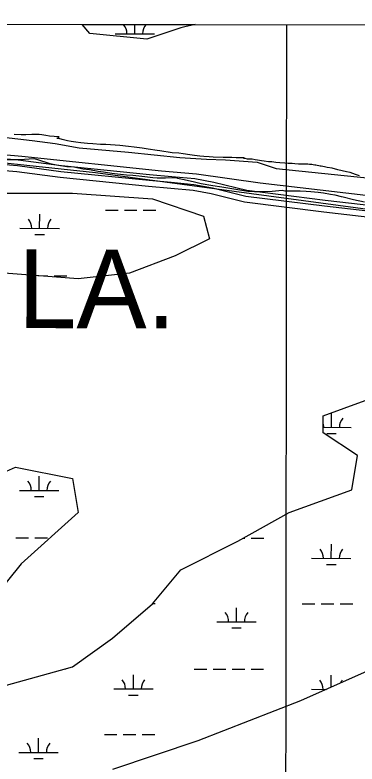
# Model space of a CAD drawing. Extents: x 3219052 to 3256913, y 800770 to 826146.
# Drawn here: x 3243498 to 3244367, y 822468 to 824370 of the extents above; entities that cross this region are included whole.
import ezdxf

# ---------------------------------------------------------------- set-up
doc = ezdxf.new("R2010")
doc.units = 0
for name, color, linetype in [('V-GRID-FRAM', 7, 'Continuous'), ('V-GRID-MAJR', 7, 'Continuous'), ('V-ROAD-CNTR', 7, 'Continuous'), ('V-SITE-VEGE', 7, 'Continuous'), ('V-TOPO-GNAM-IDEN', 7, 'Continuous'), ('V-TOPO-SHOR', 7, 'Continuous'), ('V-WETL-SWMP', 7, 'Continuous')]:
    doc.layers.add(name, color=color, linetype=linetype)

msp = doc.modelspace()

# ---------------------------------------------------------------- linework, layer by layer
at = {"layer": 'V-GRID-FRAM'}
msp.add_lwpolyline([(3223248.62, 824370.115), (3254658.455, 824333.567), (3254645.2290000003, 806146.92), (3223219.523, 806183.487), (3223248.62, 824370.115)], dxfattribs=at)
at = {"layer": 'V-GRID-MAJR'}
msp.add_spline([(3244169.992, 806159.109), (3244176.161, 812218.238), (3244182.3340000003, 818280.452), (3244188.506, 824342.7050000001), (3244188.509, 824345.75)], degree=3, dxfattribs=at)
at = {"layer": 'V-ROAD-CNTR'}
for points in [[(3244509.1229446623, 823873.772225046), (3244286.34439022, 823899.312173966), (3244087.098788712, 823924.276124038), (3244003.287956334, 823945.0750824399), (3243955.0740527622, 823953.897064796), (3243896.758169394, 823959.5700534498), (3243840.369282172, 823964.5110435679), (3243616.4627299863, 823987.1789982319), (3243506.15095061, 824001.8819688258), (3243302.1043587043, 824018.9309347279), (3243048.825865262, 824040.2998919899), (3242761.3114402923, 824068.106836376)], [(3244508.6589455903, 823843.6292853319), (3244282.770397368, 823869.5262335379), (3244081.6027997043, 823894.73018313), (3243996.9699689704, 823915.733141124), (3243950.914061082, 823924.1611242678), (3243893.996174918, 823929.698113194), (3243837.5492878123, 823934.643103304), (3243612.968736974, 823957.3790578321), (3243502.918957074, 823972.0480284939), (3243299.594363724, 823989.0369945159), (3243046.1198706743, 824010.421951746), (3242755.179452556, 824038.5598954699)], [(3245552.718857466, 823754.698463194), (3245235.534491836, 823780.4024117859), (3244746.312470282, 823831.4823096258), (3244284.557393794, 823884.4192037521), (3244084.3507942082, 823909.503153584), (3244000.1289626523, 823930.4041117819), (3243952.994056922, 823939.029094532), (3243895.3771721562, 823944.634083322), (3243838.9592849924, 823949.577073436), (3243614.71573348, 823972.2790280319), (3243504.5349538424, 823986.9649986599), (3243300.8493612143, 824003.983964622)]]:
    msp.add_lwpolyline(points, dxfattribs=at)
at = {"layer": 'V-SITE-VEGE'}
for p, q in [((3241916.0973033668, 824348.3938110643), (3245723.0278929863, 824343.9641252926)), ((3243513.91, 824065.9730000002), (3243496.2260000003, 824066.5260000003)), ((3243526.039, 824065.9390000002), (3243513.91, 824065.9730000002)), ((3243541.2, 824066.402), (3243526.039, 824065.9390000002)), ((3243559.896, 824066.35), (3243541.2, 824066.402)), ((3243566.97, 824065.8240000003), (3243559.896, 824066.35)), ((3243577.073, 824064.282), (3243566.97, 824065.8240000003)), ((3243585.6580000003, 824062.7420000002), (3243577.073, 824064.282)), ((3243598.288, 824061.189), (3243585.6580000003, 824062.742)), ((3243606.369, 824060.6610000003), (3243598.288, 824061.1890000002)), ((3243610.412, 824060.6510000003), (3243606.369, 824060.6610000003)), ((3243607.879, 824057.6280000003), (3243610.412, 824060.6510000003)), ((3243604.846, 824057.128), (3243607.879, 824057.6279999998)), ((3243609.3880000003, 824056.1040000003), (3243604.846, 824057.1280000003)), ((3243618.477, 824053.552), (3243609.3880000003, 824056.1040000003)), ((3243631.609, 824050.484), (3243618.477, 824053.552)), ((3243641.2060000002, 824048.9420000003), (3243631.609, 824050.484)), ((3243652.822, 824046.8880000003), (3243641.2060000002, 824048.9420000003)), ((3243665.9560000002, 824045.336), (3243652.822, 824046.888)), ((3243682.627, 824043.7730000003), (3243665.9560000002, 824045.336)), ((3243695.764, 824043.23), (3243682.627, 824043.7730000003)), ((3243715.972, 824041.6600000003), (3243695.764, 824043.2300000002)), ((3243729.11, 824041.117), (3243715.972, 824041.6600000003)), ((3243764.475, 824038.4910000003), (3243729.11, 824041.117)), ((3243786.702, 824036.4090000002), (3243764.475, 824038.4910000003)), ((3243800.847, 824034.3480000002), (3243786.702, 824036.4090000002)), ((3243821.559, 824032.2700000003), (3243800.847, 824034.3480000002)), ((3243836.714, 824029.699), (3243821.559, 824032.27)), ((3243859.441, 824026.0990000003), (3243836.714, 824029.699)), ((3243866.514, 824025.5750000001), (3243859.441, 824026.0990000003)), ((3243897.83, 824020.434), (3243866.514, 824025.5750000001)), ((3243914.501, 824018.872), (3243897.83, 824020.434)), ((3243925.614, 824017.3230000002), (3243914.501, 824018.872)), ((3243942.79, 824015.2550000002), (3243925.614, 824017.3230000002)), ((3243954.4080000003, 824013.706), (3243942.79, 824015.255)), ((3243968.046, 824011.6460000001), (3243954.4080000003, 824013.706)), ((3243978.153, 824011.1140000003), (3243968.046, 824011.6460000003)), ((3243991.287, 824010.0670000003), (3243978.153, 824011.1140000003)), ((3244001.392, 824009.533), (3243991.287, 824010.0670000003)), ((3244027.1580000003, 824007.9430000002), (3244001.392, 824009.5330000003)), ((3244048.887, 824007.8840000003), (3244027.1580000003, 824007.9430000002)), ((3244060.003, 824007.3470000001), (3244048.887, 824007.8840000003)), ((3244080.215, 824007.2920000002), (3244060.003, 824007.3470000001)), ((3244078.6950000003, 824005.7810000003), (3244080.215, 824007.2920000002)), ((3244082.738, 824005.7660000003), (3244078.6950000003, 824005.7810000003)), ((3244088.798, 824004.237), (3244082.738, 824005.7660000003)), ((3244095.872, 824003.7120000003), (3244088.798, 824004.237)), ((3244100.419, 824003.7000000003), (3244095.872, 824003.7120000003)), ((3244107.994, 824002.162), (3244100.419, 824003.7000000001)), ((3244114.56, 824001.132), (3244107.994, 824002.162)), ((3244124.665, 824000.093), (3244114.56, 824001.132)), ((3244131.231, 823999.0650000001), (3244124.665, 824000.093)), ((3244142.341, 823997.5170000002), (3244131.231, 823999.0650000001)), ((3244150.932, 823996.9890000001), (3244142.341, 823997.517)), ((3244161.0330000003, 823995.4440000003), (3244150.932, 823996.9890000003)), ((3244170.634, 823994.912), (3244161.0330000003, 823995.4440000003)), ((3244183.264, 823993.865), (3244170.634, 823994.912)), ((3244191.8540000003, 823993.3370000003), (3244183.264, 823993.865)), ((3244202.464, 823993.3080000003), (3244191.8540000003, 823993.3370000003)), ((3244209.0300000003, 823992.2780000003), (3244202.464, 823993.3080000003)), ((3244218.125, 823991.748), (3244209.0300000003, 823992.278)), ((3244223.18, 823991.733), (3244218.125, 823991.748)), ((3244230.252, 823991.2090000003), (3244223.18, 823991.7330000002)), ((3244242.38, 823991.1740000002), (3244230.252, 823991.2090000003)), ((3244245.915, 823990.1540000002), (3244242.38, 823991.1740000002)), ((3244252.483, 823990.1360000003), (3244245.915, 823990.1540000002)), ((3244255.514, 823989.622), (3244252.483, 823990.1360000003)), ((3244259.552, 823988.6), (3244255.514, 823989.622)), ((3244262.079, 823988.594), (3244259.552, 823988.6)), ((3244273.19, 823986.0360000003), (3244262.079, 823988.594)), ((3244276.223, 823986.0260000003), (3244273.19, 823986.0360000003)), ((3244284.808, 823984.488), (3244276.223, 823986.0260000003)), ((3244291.372, 823982.9540000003), (3244284.808, 823984.488)), ((3244304.002, 823980.9000000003), (3244291.372, 823982.9540000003)), ((3244318.139, 823977.318), (3244304.002, 823980.9)), ((3244339.8540000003, 823972.206), (3244318.139, 823977.318)), ((3244349.449, 823970.1580000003), (3244339.8540000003, 823972.2060000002)), ((3244363.079, 823965.0660000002), (3244349.449, 823970.1580000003)), ((3244373.1750000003, 823961.503), (3244363.079, 823965.066))]:
    msp.add_line(p, q, dxfattribs=at)
msp.add_lwpolyline([(3243467.247, 824003.444), (3243501.61, 824003.348), (3243522.33, 824004.3), (3243546.586, 824005.748), (3243552.648, 824004.214), (3243586.9790000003, 823993.001), (3243604.151, 823989.417), (3243630.417, 823985.301), (3243647.593, 823984.2440000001), (3243671.838, 823979.628), (3243687.497, 823977.561), (3243709.72, 823973.963), (3243723.357, 823971.905), (3243744.069, 823968.814), (3243758.716, 823966.752), (3243781.955, 823964.161), (3243797.616, 823963.612), (3243812.773, 823962.054), (3243828.432, 823959.987), (3243848.132, 823957.9130000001), (3243859.754, 823956.868), (3243880.472, 823956.811), (3243896.645, 823957.778), (3243906.751, 823957.7490000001), (3243911.296, 823956.219), (3243923.414, 823953.153), (3243950.687, 823947.519), (3243971.39, 823942.409), (3244001.1890000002, 823936.767), (3244023.414, 823933.6730000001), (3244054.2260000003, 823929.0380000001), (3244089.5810000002, 823922.878), (3244106.253, 823921.821), (3244122.424, 823921.7760000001), (3244151.231, 823923.209), (3244176.504, 823925.161), (3244184.079, 823923.623), (3244222.989, 823923.517), (3244237.6410000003, 823922.464), (3244249.261, 823921.925), (3244267.953, 823920.359), (3244281.593, 823918.2980000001), (3244299.775, 823915.216), (3244310.8850000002, 823913.164), (3244327.046, 823909.582), (3244332.097, 823908.052), (3244358.3540000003, 823901.409), (3244385.625, 823895.774)], dxfattribs=at)
at = {"layer": 'V-TOPO-SHOR'}
for points in [[(3245401.892, 823794.4720000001), (3245113.786502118, 823832.8645887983), (3244935.4245489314, 823847.9512915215), (3244810.396522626, 823862.9262111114), (3244120.8994224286, 823943.4530225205), (3243959.104795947, 823965.8614376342), (3243870.8433698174, 823973.4028617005), (3243515.9739827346, 824010.9288162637), (3243240.158953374, 824035.4153169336), (3243017.670141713, 824056.1118326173), (3242859.5498624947, 824076.6734376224), (3242830.128102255, 824078.5742120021), (3242811.7216746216, 824071.2563542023), (3242785.989680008, 824078.6667221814), (3242762.09293173, 824084.2341346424), (3242401.706241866, 824121.7716529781), (3242157.1636374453, 824149.8708274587), (3242056.036214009, 824161.1174355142), (3241851.9653937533, 824194.649111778), (3241743.477712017, 824204.0720372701), (3241641.34, 824216.422)], [(3241743.873, 824164.482), (3241948.5735794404, 824133.1254808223), (3242325.5506265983, 824088.8273062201), (3242753.2868593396, 824044.4227449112), (3243289.8231716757, 824014.2928365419), (3243703.0567799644, 823969.9186714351), (3244802.9553179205, 823822.481409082), (3245356.4052046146, 823764.3090485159), (3245413.4019149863, 823756.8331524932)], [(3243220.040626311, 824088.7916443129), (3243541.8061967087, 824051.3350723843), (3243600.642008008, 824043.8553217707), (3243661.309211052, 824032.6935147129), (3243786.344946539, 824021.396796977), (3243916.894130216, 824008.2494145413), (3243984.9331553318, 824004.4285928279), (3244032.745924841, 824002.4892725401), (3244113.654801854, 823996.8023677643), (3244161.4367346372, 823980.1502400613), (3244400.4697454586, 823955.740831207), (3244575.153496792, 823940.6618376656), (3244773.7378509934, 823921.8545325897), (3244953.9466142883, 823910.4421771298), (3245101.032287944, 823889.9036996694), (3245185.6116576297, 823880.5308838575), (3245231.585326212, 823878.5954181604), (3245281.2256328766, 823871.1349405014), (3245329.019129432, 823860.0001155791), (3245402.8340000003, 823848.181)]]:
    msp.add_lwpolyline(points, dxfattribs=at)
at = {"layer": 'V-WETL-SWMP'}
for p, q in [((3243668.805897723, 824346.3543863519), (3243955.9493571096, 824346.020270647)), ((3243688.123, 824323.154), (3243668.8058977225, 824346.3543863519)), ((3243802.5535870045, 824322.361309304), (3243802.6035480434, 824346.1987014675)), ((3243955.9493571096, 824346.020270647), (3243929.663, 824339.949)), ((3243919.653, 824337.637), (3243832.829, 824308.67)), ((3243929.663, 824339.949), (3243919.653, 824337.637)), ((3243832.829, 824308.67), (3243688.123, 824323.154)), ((3243752.553696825, 824322.466104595), (3243852.553477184, 824322.256514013)), ((3243728.2065581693, 823874.4091497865), (3243760.2064878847, 823874.3420808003)), ((3243776.2064527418, 823874.3085463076), (3243808.2063824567, 823874.2414773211)), ((3243824.206347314, 823874.2079428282), (3243856.206277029, 823874.1408738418)), ((3243561.0456122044, 823828.3294021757), (3243561.121064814, 823864.3293231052)), ((3243511.045722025, 823828.4341974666), (3243611.0455023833, 823828.2246068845)), ((3243549.0132966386, 823812.9235869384), (3243573.0132439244, 823812.8732851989)), ((3243556.762612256, 823708.2671152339), (3243581.949908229, 823708.2143249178)), ((3243597.9498730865, 823708.1807904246), (3243629.949802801, 823708.1137214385)), ((3244302.3687182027, 823323.2865494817), (3244302.4441708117, 823359.2864704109)), ((3244281.419, 823323.3304582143), (3244352.3686083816, 823323.1817541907)), ((3244290.3364026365, 823307.8807342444), (3244314.336349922, 823307.8304325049)), ((3243559.651101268, 823162.9808635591), (3243559.726553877, 823198.9807844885)), ((3243509.651211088, 823163.0856588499), (3243609.6509914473, 823162.8760682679)), ((3243547.6187857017, 823147.5750483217), (3243571.6187329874, 823147.5247465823)), ((3243500.5555730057, 823043.0334587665), (3243532.5555027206, 823042.9663897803)), ((3243548.555467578, 823042.9328552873), (3243580.5553972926, 823042.8657863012)), ((3244078.1402711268, 823041.8228929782), (3244082.462294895, 823041.8138344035)), ((3244098.4622597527, 823041.7802999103), (3244130.4621894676, 823041.7132309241)), ((3244301.671462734, 822990.6122801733), (3244301.746915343, 823026.6122011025)), ((3244251.671572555, 822990.7170754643), (3244351.6713529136, 822990.5074848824)), ((3244289.639147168, 822975.206464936), (3244313.639094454, 822975.1561631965)), ((3243848.3683423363, 822876.1301093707), (3243854.114510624, 822876.1180659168)), ((3244060.8607434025, 822829.254642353), (3244060.9361960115, 822865.2545632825)), ((3244228.021689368, 822875.3343899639), (3244260.021619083, 822875.2673209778)), ((3244276.02158394, 822875.2337864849), (3244308.021513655, 822875.1667174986)), ((3244324.0214785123, 822875.1331830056), (3244356.021408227, 822875.0661140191)), ((3244010.860853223, 822829.359437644), (3244110.860633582, 822829.1498470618)), ((3244048.8284278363, 822813.8488271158), (3244072.828375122, 822813.7985253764)), ((3243625.156612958, 822710.0965754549), (3243627.858036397, 822710.0909135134)), ((3243953.7653205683, 822709.4078410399), (3243985.7652502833, 822709.3407720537)), ((3243799.0673096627, 822658.9899627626), (3243799.1427622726, 822694.9898836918)), ((3244001.7652151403, 822709.3072375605), (3244033.7651448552, 822709.2401685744)), ((3244049.7651097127, 822709.2066340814), (3244081.765039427, 822709.1395650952)), ((3244097.765004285, 822709.106030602), (3244129.7649339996, 822709.0389616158)), ((3244300.9849957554, 822663.0854108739), (3244301.0496598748, 822693.9379317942)), ((3243749.067419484, 822659.0947580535), (3243849.0671998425, 822658.8851674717)), ((3244250.9743170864, 822658.042806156), (3244289.4675247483, 822657.9621278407)), ((3243787.0349940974, 822643.5841475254), (3243811.0349413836, 822643.5338457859)), ((3243725.417536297, 822543.7120725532), (3243757.4174660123, 822543.645003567)), ((3243773.4174308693, 822543.6114690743), (3243805.4173605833, 822543.5444000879)), ((3243821.4173254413, 822543.5108655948), (3243853.4172551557, 822543.4437966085)), ((3243558.256590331, 822497.6323249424), (3243558.332042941, 822533.6322458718)), ((3243508.256700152, 822497.7371202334), (3243608.256480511, 822497.5275296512)), ((3243546.2242747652, 822482.2265097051), (3243570.224222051, 822482.1762079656))]:
    msp.add_line(p, q, dxfattribs=at)
for points in [[(3243471.063, 823917.628), (3243644.711, 823917.628), (3243847.3000000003, 823903.145), (3243977.536, 823859.6950000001), (3243992.006, 823801.763), (3243905.182, 823758.314), (3243789.417, 823714.865), (3243659.182, 823700.382), (3243471.063, 823714.865)], [(3243384.24, 822643.118), (3243644.711, 822715.533), (3243746.005, 822787.948), (3243847.3000000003, 822874.8470000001), (3243919.653, 822961.745), (3244064.359, 823034.16), (3244194.595, 823106.576), (3244353.772, 823164.508), (3244368.2430000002, 823251.406), (3244281.419, 823309.339), (3244281.419, 823352.7880000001), (3244440.596, 823410.72), (3244599.773, 823454.169), (3244816.833, 823541.068), (3245135.187, 823627.966), (3245308.8340000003, 823627.966), (3245598.247, 823599), (3245916.6010000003, 823454.169), (3246075.778, 823323.822), (3246162.602, 823135.542), (3246177.072, 822961.745), (3246119.19, 822672.084), (3246090.249, 822425.872)], [(3243369.769, 823164.508), (3243500.005, 823222.4400000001), (3243644.711, 823193.474), (3243659.182, 823106.576), (3243514.475, 822976.228), (3243384.24, 822816.914)], [(3245135.187, 822411.388), (3245193.069, 822527.253), (3245410.129, 822585.185), (3245656.13, 822599.6680000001), (3245728.483, 822701.05), (3245612.718, 822802.431), (3245482.482, 822802.431), (3245337.776, 822787.948), (3245135.187, 822758.982), (3245004.951, 822773.465), (3244787.8910000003, 822758.982), (3244484.008, 822744.4990000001), (3244223.536, 822628.634), (3243963.065, 822527.253), (3243746.005, 822454.838)]]:
    msp.add_lwpolyline(points, dxfattribs=at)
for centre, radius, start, end in [((3243747.3117673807, 824322.9518954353), 35.24628790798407, 359.10809329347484, 40.651751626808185), ((3243857.797396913, 824322.7203274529), 35.24628790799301, 139.10809028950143, 180.65174862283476), ((3243505.80379258, 823828.9199883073), 35.24628790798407, 359.10809329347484, 40.651751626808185), ((3243616.2894221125, 823828.6884203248), 35.24628790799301, 139.10809028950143, 180.65174862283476), ((3244357.612528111, 823323.6455676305), 35.24628790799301, 139.10809028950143, 180.65174862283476), ((3244247.126898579, 823323.877135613), 35.24628790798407, 359.10809329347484, 13.362331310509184), ((3243504.409281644, 823163.5714496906), 35.24628790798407, 359.10809329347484, 40.651751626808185), ((3243614.894911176, 823163.3398817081), 35.24628790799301, 139.10809028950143, 180.65174862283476), ((3244246.4296431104, 822991.2028663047), 35.24628790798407, 359.10809329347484, 40.651751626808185), ((3244356.915272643, 822990.9712983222), 35.24628790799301, 139.10809028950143, 180.65174862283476), ((3244005.6189237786, 822829.8452284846), 35.24628790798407, 359.10809329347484, 40.651751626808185), ((3244116.104553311, 822829.6136605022), 35.24628790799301, 139.10809028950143, 180.65174862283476), ((3243743.82549004, 822659.5805488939), 35.24628790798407, 359.10809329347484, 40.651751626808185), ((3243854.311119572, 822659.3489809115), 35.24628790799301, 139.10809028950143, 180.65174862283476), ((3244245.7323876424, 822658.5285969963), 35.24628790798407, 359.10809329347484, 40.651751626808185), ((3244356.218017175, 822658.2970290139), 35.24628790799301, 139.10809028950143, 154.42582688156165), ((3243503.014770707, 822498.222911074), 35.24628790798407, 359.10809329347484, 40.651751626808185), ((3243613.50040024, 822497.9913430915), 35.24628790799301, 139.10809028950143, 180.65174862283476)]:
    msp.add_arc(centre, radius, start, end, dxfattribs=at)

# ---------------------------------------------------------------- texts
at = {"layer": 'V-TOPO-GNAM-IDEN'}
msp.add_text('LA.', height=199.999598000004, rotation=359.8799133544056, dxfattribs=at).set_placement((3243505.6496367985, 823575.168734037))

doc.saveas('drawing.dxf')
